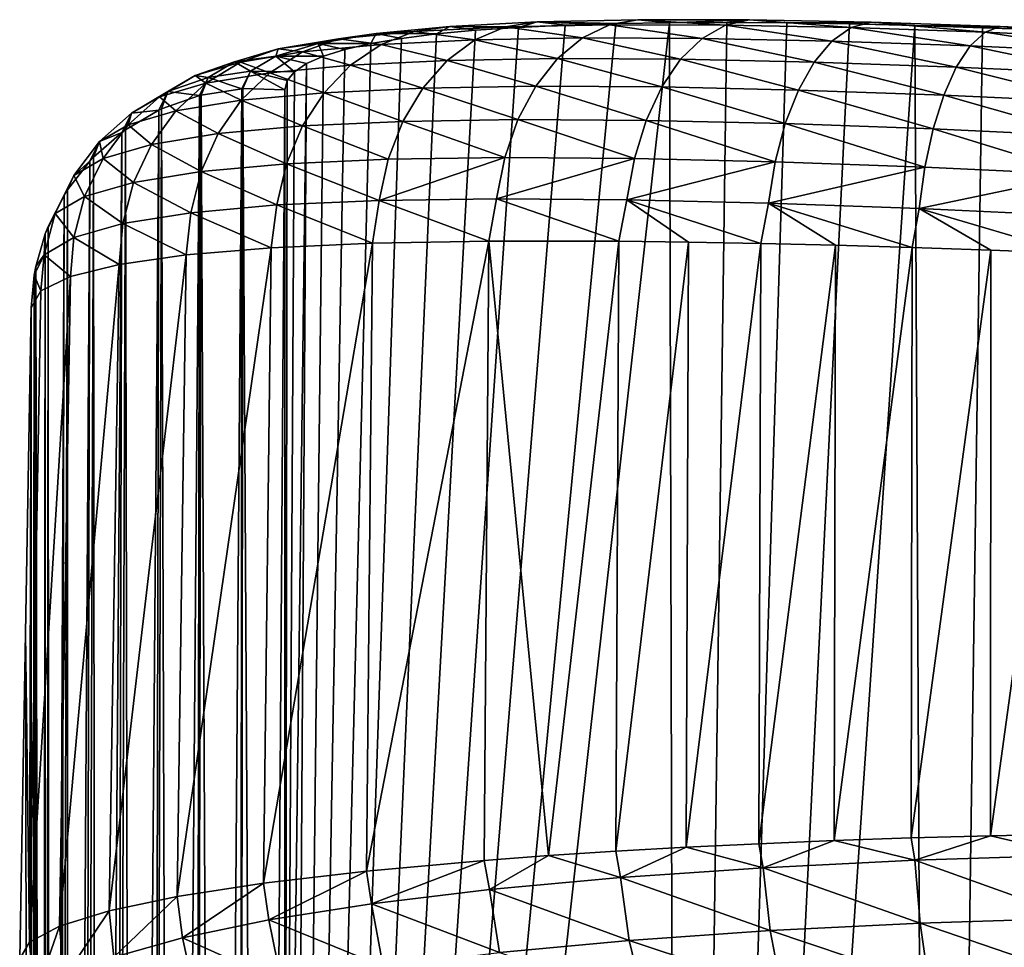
# Model space of a CAD drawing. Header units: metres. Extents: x -24 to 24, y -69 to 184.
# Tile 882 of 896: x -11.57 to -7.25, y 180.28 to 184.35. Entities that reach past the tile are written whole.
import ezdxf

# ---------------------------------------------------------------- set-up
doc = ezdxf.new("R2010")
doc.units = ezdxf.units.M
for name, color, linetype in [('4040', 7, 'CONTINUOUS'), ('4123', 7, 'CONTINUOUS'), ('4124', 7, 'CONTINUOUS'), ('4133', 7, 'CONTINUOUS'), ('4134', 7, 'CONTINUOUS'), ('4153', 7, 'CONTINUOUS')]:
    doc.layers.add(name, color=color, linetype=linetype)

msp = doc.modelspace()

# ---------------------------------------------------------------- linework, layer by layer
at = {"layer": '4040'}
for points in [[(-10.405616, 169.199333, -0.994685), (-8.715206, 184.336041, 115.481771), (-8.675908, 169.000888, -0.968559)], [(-8.951908, 184.332281, 115.25908), (-8.715206, 184.336041, 115.481771), (-10.405616, 169.199333, -0.994685)], [(-9.173601, 184.32556, 115.021453), (-8.951908, 184.332281, 115.25908), (-10.405616, 169.199333, -0.994685)], [(-9.379357, 184.315778, 114.769859), (-9.173601, 184.32556, 115.021453), (-10.405616, 169.199333, -0.994685)], [(-9.568267, 184.302844, 114.505336), (-9.379357, 184.315778, 114.769859), (-10.405616, 169.199333, -0.994685)], [(-9.73966, 184.286695, 114.228907), (-9.568267, 184.302844, 114.505336), (-10.405616, 169.199333, -0.994685)], [(-8.715206, 184.336041, 115.481771), (-8.464382, 184.336941, 115.688583), (-8.675908, 169.000888, -0.968559)], [(-8.464382, 184.336941, 115.688583), (-8.20045, 184.335096, 115.878643), (-8.675908, 169.000888, -0.968559)], [(-8.20045, 184.335096, 115.878643), (-7.924484, 184.330639, 116.051206), (-8.675908, 169.000888, -0.968559)], [(-7.924484, 184.330639, 116.051206), (-7.637742, 184.323698, 116.205414), (-8.675908, 169.000888, -0.968559)], [(-8.675908, 169.000888, -0.968559), (-7.637742, 184.323698, 116.205414), (-7.561735, 168.892282, -0.954261)], [(-7.637742, 184.323698, 116.205414), (-7.341619, 184.3144, 116.340444), (-7.561735, 168.892282, -0.954261)], [(-7.341619, 184.3144, 116.340444), (-7.037367, 184.302887, 116.455773), (-7.561735, 168.892282, -0.954261)], [(-7.561735, 168.892282, -0.954261), (-7.037367, 184.302887, 116.455773), (-6.943197, 168.838462, -0.947176)], [(-9.892797, 184.267284, 113.94174), (-9.73966, 184.286695, 114.228907), (-10.405616, 169.199333, -0.994685)], [(-10.026842, 184.244591, 113.645255), (-9.892797, 184.267284, 113.94174), (-10.405616, 169.199333, -0.994685)], [(-10.141247, 184.218622, 113.34074), (-10.026842, 184.244591, 113.645255), (-10.405616, 169.199333, -0.994685)], [(-10.235616, 184.189388, 113.029271), (-10.141247, 184.218622, 113.34074), (-10.405616, 169.199333, -0.994685)], [(-10.309571, 184.156874, 112.711651), (-10.235616, 184.189388, 113.029271), (-10.405616, 169.199333, -0.994685)], [(-10.405616, 169.199333, -0.994685), (-10.405605, 176.620064, 55.371373), (-10.309571, 184.156874, 112.711651)], [(-10.362747, 184.121152, 112.38919), (-10.309571, 184.156874, 112.711651), (-10.405605, 176.620064, 55.371373)], [(-10.405606, 184.040747, 111.737059), (-10.394846, 184.082378, 112.063685), (-10.405605, 176.620064, 55.371373)], [(-10.394846, 184.082378, 112.063685), (-10.362747, 184.121152, 112.38919), (-10.405605, 176.620064, 55.371373)]]:
    msp.add_3dface(points, dxfattribs=at)
at = {"layer": '4123'}
for points in [[(-11.519543, 183.084236, 111.862986), (-11.519543, 169.256036, 6.827382), (-11.544497, 181.654619, 111.862929)], [(-11.519543, 169.256036, 6.827382), (-11.569451, 180.225003, 111.862872), (-11.544497, 181.654619, 111.862929)]]:
    msp.add_3dface(points, dxfattribs=at)
at = {"layer": '4124'}
for points in [[(-10.498528, 180.556824, 115.280027), (-10.464841, 183.347578, 115.243191), (-10.877287, 180.498148, 114.6573)], [(-10.464841, 183.347578, 115.243191), (-10.837662, 183.316818, 114.626995), (-10.877287, 180.498148, 114.6573)], [(-10.046826, 180.61004, 115.85303), (-10.019857, 183.367469, 115.81093), (-10.498528, 180.556824, 115.280027)], [(-10.019857, 183.367469, 115.81093), (-10.464841, 183.347578, 115.243191), (-10.498528, 180.556824, 115.280027)], [(-9.529339, 180.65695, 116.367209), (-9.508614, 183.376916, 116.322179), (-10.046826, 180.61004, 115.85303)], [(-9.508614, 183.376916, 116.322179), (-10.019857, 183.367469, 115.81093), (-10.046826, 180.61004, 115.85303)], [(-9.247566, 180.67793, 116.600493), (-9.508614, 183.376916, 116.322179), (-9.529339, 180.65695, 116.367209)], [(-8.937799, 183.376517, 116.769598), (-9.508614, 183.376916, 116.322179), (-9.247566, 180.67793, 116.600493)], [(-8.951665, 180.697185, 116.81677), (-8.937799, 183.376517, 116.769598), (-9.247566, 180.67793, 116.600493)], [(-8.632417, 183.372859, 116.967239), (-8.937799, 183.376517, 116.769598), (-8.951665, 180.697185, 116.81677)], [(-8.642979, 180.714631, 117.014998), (-8.632417, 183.372859, 116.967239), (-8.951665, 180.697185, 116.81677)], [(-8.315184, 183.367023, 117.146395), (-8.632417, 183.372859, 116.967239), (-8.642979, 180.714631, 117.014998)], [(-8.322862, 180.730191, 117.194297), (-8.315184, 183.367023, 117.146395), (-8.642979, 180.714631, 117.014998)], [(-7.987353, 183.359112, 117.306279), (-8.315184, 183.367023, 117.146395), (-8.322862, 180.730191, 117.194297)], [(-7.992725, 180.743794, 117.353901), (-7.987353, 183.359112, 117.306279), (-8.322862, 180.730191, 117.194297)], [(-7.650176, 183.349224, 117.446218), (-7.987353, 183.359112, 117.306279), (-7.992725, 180.743794, 117.353901)], [(-7.653626, 180.755397, 117.493314), (-7.650176, 183.349224, 117.446218), (-7.992725, 180.743794, 117.353901)], [(-7.304907, 183.337456, 117.565656), (-7.650176, 183.349224, 117.446218), (-7.653626, 180.755397, 117.493314)], [(-10.877287, 180.498148, 114.6573), (-10.837662, 183.316818, 114.626995), (-11.176917, 180.434934, 113.995446)], [(-10.837662, 183.316818, 114.626995), (-11.133038, 183.274938, 113.971357), (-11.176917, 180.434934, 113.995446)], [(-7.306293, 180.764986, 117.612219), (-7.304907, 183.337456, 117.565656), (-7.653626, 180.755397, 117.493314)], [(-6.952737, 183.323923, 117.664157), (-7.304907, 183.337456, 117.565656), (-7.306293, 180.764986, 117.612219)], [(-6.951773, 180.772548, 117.710207), (-6.952737, 183.323923, 117.664157), (-7.306293, 180.764986, 117.612219)], [(-11.176917, 180.434934, 113.995446), (-11.133038, 183.274938, 113.971357), (-11.394099, 180.367681, 113.302103)], [(-11.133038, 183.274938, 113.971357), (-11.346809, 183.221973, 113.285981), (-11.394099, 180.367681, 113.302103)], [(-11.394099, 180.367681, 113.302103), (-11.346809, 183.221973, 113.285981), (-11.525676, 180.297318, 112.587197)], [(-11.346809, 183.221973, 113.285981), (-11.476334, 183.15815, 112.579611), (-11.525676, 180.297318, 112.587197)], [(-11.476334, 183.15815, 112.579611), (-11.519543, 183.084236, 111.862986), (-11.525676, 180.297318, 112.587197)], [(-11.519543, 183.084236, 111.862986), (-11.544497, 181.654619, 111.862929), (-11.525676, 180.297318, 112.587197)], [(-11.544497, 181.654619, 111.862929), (-11.569451, 180.225003, 111.862872), (-11.525676, 180.297318, 112.587197)]]:
    msp.add_3dface(points, dxfattribs=at)
at = {"layer": '4133'}
for points in [[(-9.680972, 184.319951, 114.673149), (-9.436211, 184.318196, 115.291503), (-9.296246, 184.340191, 115.165775)], [(-9.379357, 184.315778, 114.769859), (-9.680972, 184.319951, 114.673149), (-9.296246, 184.340191, 115.165775)], [(-9.436211, 184.318196, 115.291503), (-8.979114, 184.327195, 115.749676), (-9.296246, 184.340191, 115.165775)], [(-9.173601, 184.32556, 115.021453), (-9.379357, 184.315778, 114.769859), (-9.296246, 184.340191, 115.165775)], [(-9.296246, 184.340191, 115.165775), (-8.979114, 184.327195, 115.749676), (-8.855091, 184.349529, 115.60825)], [(-8.951908, 184.332281, 115.25908), (-9.296246, 184.340191, 115.165775), (-8.855091, 184.349529, 115.60825)], [(-8.951908, 184.332281, 115.25908), (-9.173601, 184.32556, 115.021453), (-9.296246, 184.340191, 115.165775)], [(-8.979114, 184.327195, 115.749676), (-8.470462, 184.32568, 116.149004), (-8.855091, 184.349529, 115.60825)], [(-8.715206, 184.336041, 115.481771), (-8.951908, 184.332281, 115.25908), (-8.855091, 184.349529, 115.60825)], [(-8.855091, 184.349529, 115.60825), (-8.470462, 184.32568, 116.149004), (-8.364101, 184.348693, 115.993955)], [(-8.715206, 184.336041, 115.481771), (-8.855091, 184.349529, 115.60825), (-8.364101, 184.348693, 115.993955)], [(-8.464382, 184.336941, 115.688583), (-8.715206, 184.336041, 115.481771), (-8.364101, 184.348693, 115.993955)], [(-8.470462, 184.32568, 116.149004), (-7.91798, 184.314584, 116.483775), (-8.364101, 184.348693, 115.993955)], [(-8.20045, 184.335096, 115.878643), (-8.464382, 184.336941, 115.688583), (-8.364101, 184.348693, 115.993955)], [(-8.364101, 184.348693, 115.993955), (-7.91798, 184.314584, 116.483775), (-7.830724, 184.338547, 116.317358)], [(-8.20045, 184.335096, 115.878643), (-8.364101, 184.348693, 115.993955), (-7.830724, 184.338547, 116.317358)], [(-10.169121, 184.265685, 114.226901), (-9.834879, 184.297887, 114.781355), (-10.003511, 184.288283, 114.137765)], [(-10.169121, 184.265685, 114.226901), (-9.981666, 184.240425, 114.886399), (-9.834879, 184.297887, 114.781355)], [(-10.003511, 184.288283, 114.137765), (-9.834879, 184.297887, 114.781355), (-9.680972, 184.319951, 114.673149)], [(-9.73966, 184.286695, 114.228907), (-10.003511, 184.288283, 114.137765), (-9.680972, 184.319951, 114.673149)], [(-9.981666, 184.240425, 114.886399), (-9.569924, 184.260779, 115.41277), (-9.834879, 184.297887, 114.781355)], [(-9.834879, 184.297887, 114.781355), (-9.436211, 184.318196, 115.291503), (-9.680972, 184.319951, 114.673149)], [(-9.834879, 184.297887, 114.781355), (-9.569924, 184.260779, 115.41277), (-9.436211, 184.318196, 115.291503)], [(-9.568267, 184.302844, 114.505336), (-9.73966, 184.286695, 114.228907), (-9.680972, 184.319951, 114.673149)], [(-9.379357, 184.315778, 114.769859), (-9.568267, 184.302844, 114.505336), (-9.680972, 184.319951, 114.673149)], [(-9.569924, 184.260779, 115.41277), (-9.097878, 184.269444, 115.885478), (-9.436211, 184.318196, 115.291503)], [(-9.436211, 184.318196, 115.291503), (-9.097878, 184.269444, 115.885478), (-8.979114, 184.327195, 115.749676)], [(-9.097878, 184.269444, 115.885478), (-8.572662, 184.267278, 116.297419), (-8.979114, 184.327195, 115.749676)], [(-8.979114, 184.327195, 115.749676), (-8.572662, 184.267278, 116.297419), (-8.470462, 184.32568, 116.149004)], [(-8.572662, 184.267278, 116.297419), (-8.002263, 184.255281, 116.642715), (-8.470462, 184.32568, 116.149004)], [(-8.470462, 184.32568, 116.149004), (-8.002263, 184.255281, 116.642715), (-7.91798, 184.314584, 116.483775)], [(-7.924484, 184.330639, 116.051206), (-8.20045, 184.335096, 115.878643), (-7.830724, 184.338547, 116.317358)], [(-8.002263, 184.255281, 116.642715), (-7.395176, 184.234513, 116.916395), (-7.91798, 184.314584, 116.483775)], [(-7.637742, 184.323698, 116.205414), (-7.924484, 184.330639, 116.051206), (-7.830724, 184.338547, 116.317358)], [(-7.91798, 184.314584, 116.483775), (-7.329903, 184.294905, 116.74914), (-7.830724, 184.338547, 116.317358)], [(-7.91798, 184.314584, 116.483775), (-7.395176, 184.234513, 116.916395), (-7.329903, 184.294905, 116.74914)], [(-7.830724, 184.338547, 116.317358), (-7.329903, 184.294905, 116.74914), (-7.262915, 184.32002, 116.573744)], [(-7.637742, 184.323698, 116.205414), (-7.830724, 184.338547, 116.317358), (-7.262915, 184.32002, 116.573744)], [(-7.341619, 184.3144, 116.340444), (-7.637742, 184.323698, 116.205414), (-7.262915, 184.32002, 116.573744)], [(-7.037367, 184.302887, 116.455773), (-7.341619, 184.3144, 116.340444), (-7.262915, 184.32002, 116.573744)], [(-7.329903, 184.294905, 116.74914), (-6.714601, 184.267606, 116.94156), (-7.262915, 184.32002, 116.573744)], [(-7.262915, 184.32002, 116.573744), (-6.714601, 184.267606, 116.94156), (-6.668748, 184.294014, 116.759674)], [(-7.037367, 184.302887, 116.455773), (-7.262915, 184.32002, 116.573744), (-6.668748, 184.294014, 116.759674)], [(-10.433973, 184.221272, 113.636613), (-10.169121, 184.265685, 114.226901), (-10.259082, 184.244913, 113.567792)], [(-10.433973, 184.221272, 113.636613), (-10.326883, 184.207746, 114.314289), (-10.169121, 184.265685, 114.226901)], [(-10.326883, 184.207746, 114.314289), (-9.981666, 184.240425, 114.886399), (-10.169121, 184.265685, 114.226901)], [(-10.259082, 184.244913, 113.567792), (-10.169121, 184.265685, 114.226901), (-10.003511, 184.288283, 114.137765)], [(-10.026842, 184.244591, 113.645255), (-10.259082, 184.244913, 113.567792), (-10.003511, 184.288283, 114.137765)], [(-9.892797, 184.267284, 113.94174), (-10.026842, 184.244591, 113.645255), (-10.003511, 184.288283, 114.137765)], [(-9.73966, 184.286695, 114.228907), (-9.892797, 184.267284, 113.94174), (-10.003511, 184.288283, 114.137765)], [(-9.981666, 184.240425, 114.886399), (-9.692492, 184.170042, 115.525135), (-9.569924, 184.260779, 115.41277)], [(-9.692492, 184.170042, 115.525135), (-9.207036, 184.17839, 116.010681), (-9.569924, 184.260779, 115.41277)], [(-9.569924, 184.260779, 115.41277), (-9.207036, 184.17839, 116.010681), (-9.097878, 184.269444, 115.885478)], [(-9.207036, 184.17839, 116.010681), (-8.66696, 184.175626, 116.433765), (-9.097878, 184.269444, 115.885478)], [(-9.097878, 184.269444, 115.885478), (-8.66696, 184.175626, 116.433765), (-8.572662, 184.267278, 116.297419)], [(-8.66696, 184.175626, 116.433765), (-8.080486, 184.162808, 116.78836), (-8.572662, 184.267278, 116.297419)], [(-8.572662, 184.267278, 116.297419), (-8.080486, 184.162808, 116.78836), (-8.002263, 184.255281, 116.642715)], [(-8.080486, 184.162808, 116.78836), (-7.456344, 184.141055, 117.069386), (-8.002263, 184.255281, 116.642715)], [(-8.002263, 184.255281, 116.642715), (-7.456344, 184.141055, 117.069386), (-7.395176, 184.234513, 116.916395)], [(-7.395176, 184.234513, 116.916395), (-6.760048, 184.205995, 117.114826), (-7.329903, 184.294905, 116.74914)], [(-7.329903, 184.294905, 116.74914), (-6.760048, 184.205995, 117.114826), (-6.714601, 184.267606, 116.94156)], [(-10.6257, 184.164626, 113.019103), (-10.433973, 184.221272, 113.636613), (-10.444095, 184.189844, 112.9715)], [(-10.6257, 184.164626, 113.019103), (-10.600437, 184.16238, 113.705193), (-10.433973, 184.221272, 113.636613)], [(-10.600437, 184.16238, 113.705193), (-10.326883, 184.207746, 114.314289), (-10.433973, 184.221272, 113.636613)], [(-10.444095, 184.189844, 112.9715), (-10.433973, 184.221272, 113.636613), (-10.259082, 184.244913, 113.567792)], [(-10.235616, 184.189388, 113.029271), (-10.444095, 184.189844, 112.9715), (-10.259082, 184.244913, 113.567792)], [(-10.326883, 184.207746, 114.314289), (-10.115961, 184.149669, 114.984434), (-9.981666, 184.240425, 114.886399)], [(-10.141247, 184.218622, 113.34074), (-10.235616, 184.189388, 113.029271), (-10.259082, 184.244913, 113.567792)], [(-10.026842, 184.244591, 113.645255), (-10.141247, 184.218622, 113.34074), (-10.259082, 184.244913, 113.567792)], [(-10.115961, 184.149669, 114.984434), (-9.692492, 184.170042, 115.525135), (-9.981666, 184.240425, 114.886399)], [(-7.456344, 184.141055, 117.069386), (-6.803429, 184.111438, 117.273128), (-7.395176, 184.234513, 116.916395)], [(-7.395176, 184.234513, 116.916395), (-6.803429, 184.111438, 117.273128), (-6.760048, 184.205995, 117.114826)], [(-10.555946, 184.123381, 112.357558), (-10.6257, 184.164626, 113.019103), (-10.444095, 184.189844, 112.9715)], [(-10.600437, 184.16238, 113.705193), (-10.471021, 184.116585, 114.396729), (-10.326883, 184.207746, 114.314289)], [(-10.362747, 184.121152, 112.38919), (-10.555946, 184.123381, 112.357558), (-10.444095, 184.189844, 112.9715)], [(-10.471021, 184.116585, 114.396729), (-10.115961, 184.149669, 114.984434), (-10.326883, 184.207746, 114.314289)], [(-10.309571, 184.156874, 112.711651), (-10.362747, 184.121152, 112.38919), (-10.444095, 184.189844, 112.9715)], [(-10.235616, 184.189388, 113.029271), (-10.309571, 184.156874, 112.711651), (-10.444095, 184.189844, 112.9715)], [(-10.115961, 184.149669, 114.984434), (-9.799427, 184.049307, 115.624483), (-9.692492, 184.170042, 115.525135)], [(-9.799427, 184.049307, 115.624483), (-9.302591, 184.057366, 116.120703), (-9.692492, 184.170042, 115.525135)], [(-9.692492, 184.170042, 115.525135), (-9.302591, 184.057366, 116.120703), (-9.207036, 184.17839, 116.010681)], [(-9.302591, 184.057366, 116.120703), (-8.749905, 184.054078, 116.55305), (-9.207036, 184.17839, 116.010681)], [(-9.207036, 184.17839, 116.010681), (-8.749905, 184.054078, 116.55305), (-8.66696, 184.175626, 116.433765)], [(-8.749905, 184.054078, 116.55305), (-8.149788, 184.040552, 116.915377), (-8.66696, 184.175626, 116.433765)], [(-8.66696, 184.175626, 116.433765), (-8.149788, 184.040552, 116.915377), (-8.080486, 184.162808, 116.78836)], [(-10.741596, 184.096047, 112.383409), (-10.798461, 184.104283, 113.06804), (-10.6257, 184.164626, 113.019103)], [(-10.798461, 184.104283, 113.06804), (-10.600437, 184.16238, 113.705193), (-10.6257, 184.164626, 113.019103)], [(-10.798461, 184.104283, 113.06804), (-10.752382, 184.070393, 113.771022), (-10.600437, 184.16238, 113.705193)], [(-10.752382, 184.070393, 113.771022), (-10.471021, 184.116585, 114.396729), (-10.600437, 184.16238, 113.705193)], [(-10.741596, 184.096047, 112.383409), (-10.6257, 184.164626, 113.019103), (-10.555946, 184.123381, 112.357558)], [(-10.593435, 184.046452, 111.736308), (-10.741596, 184.096047, 112.383409), (-10.555946, 184.123381, 112.357558)], [(-10.593435, 184.046452, 111.736308), (-10.555946, 184.123381, 112.357558), (-10.589917, 184.046671, 111.736279)], [(-10.555946, 184.123381, 112.357558), (-10.405606, 184.040747, 111.737059), (-10.589917, 184.046671, 111.736279)], [(-10.394846, 184.082378, 112.063685), (-10.405606, 184.040747, 111.737059), (-10.555946, 184.123381, 112.357558)], [(-10.362747, 184.121152, 112.38919), (-10.394846, 184.082378, 112.063685), (-10.555946, 184.123381, 112.357558)], [(-10.471021, 184.116585, 114.396729), (-10.232846, 184.028942, 115.07187), (-10.115961, 184.149669, 114.984434)], [(-10.232846, 184.028942, 115.07187), (-9.799427, 184.049307, 115.624483), (-10.115961, 184.149669, 114.984434)], [(-8.149788, 184.040552, 116.915377), (-7.511169, 184.017952, 117.202511), (-8.080486, 184.162808, 116.78836)], [(-8.080486, 184.162808, 116.78836), (-7.511169, 184.017952, 117.202511), (-7.456344, 184.141055, 117.069386)], [(-7.511169, 184.017952, 117.202511), (-6.843154, 183.987396, 117.410671), (-7.456344, 184.141055, 117.069386)], [(-7.456344, 184.141055, 117.069386), (-6.843154, 183.987396, 117.410671), (-6.803429, 184.111438, 117.273128)], [(-10.918151, 184.033751, 112.41221), (-10.956053, 184.011026, 113.116521), (-10.798461, 184.104283, 113.06804)], [(-10.956053, 184.011026, 113.116521), (-10.752382, 184.070393, 113.771022), (-10.798461, 184.104283, 113.06804)], [(-10.918151, 184.033751, 112.41221), (-10.798461, 184.104283, 113.06804), (-10.741596, 184.096047, 112.383409)], [(-10.780435, 184.016486, 111.740253), (-10.918151, 184.033751, 112.41221), (-10.741596, 184.096047, 112.383409)], [(-10.780435, 184.016486, 111.740253), (-10.741596, 184.096047, 112.383409), (-10.772138, 184.018601, 111.739975)], [(-10.772138, 184.018601, 111.739975), (-10.741596, 184.096047, 112.383409), (-10.593435, 184.046452, 111.736308)], [(-10.752382, 184.070393, 113.771022), (-10.59626, 183.995542, 114.471202), (-10.471021, 184.116585, 114.396729)], [(-10.59626, 183.995542, 114.471202), (-10.232846, 184.028942, 115.07187), (-10.471021, 184.116585, 114.396729)], [(-10.956053, 184.011026, 113.116521), (-10.884243, 183.948678, 113.831688), (-10.752382, 184.070393, 113.771022)], [(-10.884243, 183.948678, 113.831688), (-10.59626, 183.995542, 114.471202), (-10.752382, 184.070393, 113.771022)], [(-10.232846, 184.028942, 115.07187), (-9.886813, 183.902995, 115.70718), (-9.799427, 184.049307, 115.624483)], [(-9.886813, 183.902995, 115.70718), (-9.381044, 183.910804, 116.211516), (-9.799427, 184.049307, 115.624483)], [(-9.799427, 184.049307, 115.624483), (-9.381044, 183.910804, 116.211516), (-9.302591, 184.057366, 116.120703)], [(-9.381044, 183.910804, 116.211516), (-8.818458, 183.907086, 116.650908), (-9.302591, 184.057366, 116.120703)], [(-9.302591, 184.057366, 116.120703), (-8.818458, 183.907086, 116.650908), (-8.749905, 184.054078, 116.55305)], [(-8.818458, 183.907086, 116.650908), (-8.207628, 183.892987, 117.019116), (-8.749905, 184.054078, 116.55305)], [(-8.749905, 184.054078, 116.55305), (-8.207628, 183.892987, 117.019116), (-8.149788, 184.040552, 116.915377)], [(-8.207628, 183.892987, 117.019116), (-7.55764, 183.869712, 117.310897), (-8.149788, 184.040552, 116.915377)], [(-8.149788, 184.040552, 116.915377), (-7.55764, 183.869712, 117.310897), (-7.511169, 184.017952, 117.202511)], [(-11.079146, 183.938776, 112.442905), (-11.092707, 183.888268, 113.162768), (-10.956053, 184.011026, 113.116521)], [(-11.092707, 183.888268, 113.162768), (-10.884243, 183.948678, 113.831688), (-10.956053, 184.011026, 113.116521)], [(-10.958255, 183.951756, 111.748775), (-11.079146, 183.938776, 112.442905), (-10.918151, 184.033751, 112.41221)], [(-11.079146, 183.938776, 112.442905), (-10.956053, 184.011026, 113.116521), (-10.918151, 184.033751, 112.41221)], [(-10.958255, 183.951756, 111.748775), (-10.918151, 184.033751, 112.41221), (-10.945948, 183.957513, 111.748017)], [(-10.945948, 183.957513, 111.748017), (-10.918151, 184.033751, 112.41221), (-10.780435, 184.016486, 111.740253)], [(-10.884243, 183.948678, 113.831688), (-10.698012, 183.849047, 114.534985), (-10.59626, 183.995542, 114.471202)], [(-10.698012, 183.849047, 114.534985), (-10.328042, 183.882663, 115.145508), (-10.59626, 183.995542, 114.471202)], [(-10.59626, 183.995542, 114.471202), (-10.328042, 183.882663, 115.145508), (-10.232846, 184.028942, 115.07187)], [(-10.328042, 183.882663, 115.145508), (-9.886813, 183.902995, 115.70718), (-10.232846, 184.028942, 115.07187)], [(-7.55764, 183.869712, 117.310897), (-6.877766, 183.838409, 117.522418), (-7.511169, 184.017952, 117.202511)], [(-7.511169, 184.017952, 117.202511), (-6.877766, 183.838409, 117.522418), (-6.843154, 183.987396, 117.410671)], [(-11.105315, 183.865525, 111.760128), (-11.079146, 183.938776, 112.442905), (-10.958255, 183.951756, 111.748775)], [(-11.120385, 183.854633, 111.761561), (-11.218686, 183.814598, 112.474372), (-11.079146, 183.938776, 112.442905)], [(-11.218686, 183.814598, 112.474372), (-11.092707, 183.888268, 113.162768), (-11.079146, 183.938776, 112.442905)], [(-11.120385, 183.854633, 111.761561), (-11.079146, 183.938776, 112.442905), (-11.105315, 183.865525, 111.760128)], [(-11.092707, 183.888268, 113.162768), (-10.991193, 183.801693, 113.884973), (-10.884243, 183.948678, 113.831688)], [(-10.991193, 183.801693, 113.884973), (-10.698012, 183.849047, 114.534985), (-10.884243, 183.948678, 113.831688)], [(-9.886813, 183.902995, 115.70718), (-9.439519, 183.744069, 116.279798), (-9.381044, 183.910804, 116.211516)], [(-9.439519, 183.744069, 116.279798), (-8.870104, 183.740029, 116.72376), (-9.381044, 183.910804, 116.211516)], [(-9.381044, 183.910804, 116.211516), (-8.870104, 183.740029, 116.72376), (-8.818458, 183.907086, 116.650908)], [(-8.870104, 183.740029, 116.72376), (-8.251883, 183.725517, 117.095782), (-8.818458, 183.907086, 116.650908)], [(-8.818458, 183.907086, 116.650908), (-8.251883, 183.725517, 117.095782), (-8.207628, 183.892987, 117.019116)], [(-11.218686, 183.814598, 112.474372), (-11.203418, 183.740504, 113.205091), (-11.092707, 183.888268, 113.162768)], [(-11.203418, 183.740504, 113.205091), (-10.991193, 183.801693, 113.884973), (-11.092707, 183.888268, 113.162768)], [(-10.698012, 183.849047, 114.534985), (-10.398062, 183.716188, 115.202655), (-10.328042, 183.882663, 115.145508)], [(-10.398062, 183.716188, 115.202655), (-9.951448, 183.736462, 115.770199), (-10.328042, 183.882663, 115.145508)], [(-10.328042, 183.882663, 115.145508), (-9.951448, 183.736462, 115.770199), (-9.886813, 183.902995, 115.70718)], [(-9.951448, 183.736462, 115.770199), (-9.439519, 183.744069, 116.279798), (-9.886813, 183.902995, 115.70718)], [(-8.251883, 183.725517, 117.095782), (-7.594051, 183.701761, 117.390578), (-8.207628, 183.892987, 117.019116)], [(-8.207628, 183.892987, 117.019116), (-7.594051, 183.701761, 117.390578), (-7.55764, 183.869712, 117.310897)], [(-7.594051, 183.701761, 117.390578), (-6.905992, 183.669934, 117.604282), (-7.55764, 183.869712, 117.310897)], [(-7.55764, 183.869712, 117.310897), (-6.905992, 183.669934, 117.604282), (-6.877766, 183.838409, 117.522418)], [(-11.24471, 183.74583, 111.775886), (-11.218686, 183.814598, 112.474372), (-11.120385, 183.854633, 111.761561)], [(-10.991193, 183.801693, 113.884973), (-10.772551, 183.682463, 114.585742), (-10.698012, 183.849047, 114.534985)], [(-10.772551, 183.682463, 114.585742), (-10.398062, 183.716188, 115.202655), (-10.698012, 183.849047, 114.534985)], [(-11.260889, 183.728673, 111.778144), (-11.331665, 183.665763, 112.505458), (-11.218686, 183.814598, 112.474372)], [(-11.331665, 183.665763, 112.505458), (-11.203418, 183.740504, 113.205091), (-11.218686, 183.814598, 112.474372)], [(-11.260889, 183.728673, 111.778144), (-11.218686, 183.814598, 112.474372), (-11.24471, 183.74583, 111.775886)], [(-11.203418, 183.740504, 113.205091), (-11.069317, 183.634818, 113.928926), (-10.991193, 183.801693, 113.884973)], [(-11.069317, 183.634818, 113.928926), (-10.772551, 183.682463, 114.585742), (-10.991193, 183.801693, 113.884973)], [(-11.331665, 183.665763, 112.505458), (-11.284134, 183.573144, 113.24194), (-11.203418, 183.740504, 113.205091)], [(-11.284134, 183.573144, 113.24194), (-11.069317, 183.634818, 113.928926), (-11.203418, 183.740504, 113.205091)], [(-10.398062, 183.716188, 115.202655), (-9.990967, 183.555805, 115.811233), (-9.951448, 183.736462, 115.770199)], [(-9.951448, 183.736462, 115.770199), (-9.990967, 183.555805, 115.811233), (-9.439519, 183.744069, 116.279798)], [(-9.990967, 183.555805, 115.811233), (-9.475878, 183.563265, 116.323049), (-9.439519, 183.744069, 116.279798)], [(-9.439519, 183.744069, 116.279798), (-9.475878, 183.563265, 116.323049), (-8.870104, 183.740029, 116.72376)], [(-9.475878, 183.563265, 116.323049), (-8.902956, 183.559026, 116.768936), (-8.870104, 183.740029, 116.72376)], [(-8.870104, 183.740029, 116.72376), (-8.902956, 183.559026, 116.768936), (-8.251883, 183.725517, 117.095782)], [(-11.359296, 183.60258, 111.794745), (-11.331665, 183.665763, 112.505458), (-11.260889, 183.728673, 111.778144)], [(-10.772551, 183.682463, 114.585742), (-10.440343, 183.535611, 115.241217), (-10.398062, 183.716188, 115.202655)], [(-10.440343, 183.535611, 115.241217), (-9.990967, 183.555805, 115.811233), (-10.398062, 183.716188, 115.202655)], [(-8.902956, 183.559026, 116.768936), (-8.280937, 183.544273, 117.142567), (-8.251883, 183.725517, 117.095782)], [(-8.251883, 183.725517, 117.095782), (-8.280937, 183.544273, 117.142567), (-7.594051, 183.701761, 117.390578)], [(-8.280937, 183.544273, 117.142567), (-7.619072, 183.520248, 117.438637), (-7.594051, 183.701761, 117.390578)], [(-7.594051, 183.701761, 117.390578), (-7.619072, 183.520248, 117.438637), (-6.905992, 183.669934, 117.604282)], [(-11.374624, 183.578487, 111.797917), (-11.413944, 183.497721, 112.535026), (-11.331665, 183.665763, 112.505458)], [(-11.413944, 183.497721, 112.535026), (-11.284134, 183.573144, 113.24194), (-11.331665, 183.665763, 112.505458)], [(-11.374624, 183.578487, 111.797917), (-11.331665, 183.665763, 112.505458), (-11.359296, 183.60258, 111.794745)], [(-11.069317, 183.634818, 113.928926), (-10.81715, 183.50189, 114.621616), (-10.772551, 183.682463, 114.585742)], [(-10.81715, 183.50189, 114.621616), (-10.440343, 183.535611, 115.241217), (-10.772551, 183.682463, 114.585742)], [(-7.619072, 183.520248, 117.438637), (-6.926802, 183.488136, 117.653264), (-6.905992, 183.669934, 117.604282)], [(-11.284134, 183.573144, 113.24194), (-11.115753, 183.454163, 113.961938), (-11.069317, 183.634818, 113.928926)], [(-11.115753, 183.454163, 113.961938), (-10.81715, 183.50189, 114.621616), (-11.069317, 183.634818, 113.928926)], [(-11.445098, 183.440745, 111.816051), (-11.413944, 183.497721, 112.535026), (-11.374624, 183.578487, 111.797917)], [(-11.413944, 183.497721, 112.535026), (-11.3319, 183.392314, 113.271966), (-11.284134, 183.573144, 113.24194)], [(-11.3319, 183.392314, 113.271966), (-11.115753, 183.454163, 113.961938), (-11.284134, 183.573144, 113.24194)], [(-9.990967, 183.555805, 115.811233), (-9.508614, 183.376916, 116.322179), (-9.475878, 183.563265, 116.323049)], [(-9.508614, 183.376916, 116.322179), (-8.937799, 183.376517, 116.769598), (-9.475878, 183.563265, 116.323049)], [(-9.475878, 183.563265, 116.323049), (-8.937799, 183.376517, 116.769598), (-8.902956, 183.559026, 116.768936)], [(-10.81715, 183.50189, 114.621616), (-10.464841, 183.347578, 115.243191), (-10.440343, 183.535611, 115.241217)], [(-10.464841, 183.347578, 115.243191), (-10.019857, 183.367469, 115.81093), (-10.440343, 183.535611, 115.241217)], [(-10.440343, 183.535611, 115.241217), (-10.019857, 183.367469, 115.81093), (-9.990967, 183.555805, 115.811233)], [(-10.019857, 183.367469, 115.81093), (-9.508614, 183.376916, 116.322179), (-9.990967, 183.555805, 115.811233)], [(-8.937799, 183.376517, 116.769598), (-8.632417, 183.372859, 116.967239), (-8.902956, 183.559026, 116.768936)], [(-8.902956, 183.559026, 116.768936), (-8.315184, 183.367023, 117.146395), (-8.280937, 183.544273, 117.142567)], [(-8.632417, 183.372859, 116.967239), (-8.315184, 183.367023, 117.146395), (-8.902956, 183.559026, 116.768936)], [(-8.315184, 183.367023, 117.146395), (-7.987353, 183.359112, 117.306279), (-8.280937, 183.544273, 117.142567)], [(-8.280937, 183.544273, 117.142567), (-7.650176, 183.349224, 117.446218), (-7.619072, 183.520248, 117.438637)], [(-7.987353, 183.359112, 117.306279), (-7.650176, 183.349224, 117.446218), (-8.280937, 183.544273, 117.142567)], [(-7.650176, 183.349224, 117.446218), (-7.304907, 183.337456, 117.565656), (-7.619072, 183.520248, 117.438637)], [(-7.619072, 183.520248, 117.438637), (-6.952737, 183.323923, 117.664157), (-6.926802, 183.488136, 117.653264)], [(-7.304907, 183.337456, 117.565656), (-6.952737, 183.323923, 117.664157), (-7.619072, 183.520248, 117.438637)], [(-11.457425, 183.409572, 111.820155), (-11.462512, 183.316623, 112.561993), (-11.413944, 183.497721, 112.535026)], [(-11.462512, 183.316623, 112.561993), (-11.3319, 183.392314, 113.271966), (-11.413944, 183.497721, 112.535026)], [(-11.457425, 183.409572, 111.820155), (-11.413944, 183.497721, 112.535026), (-11.445098, 183.440745, 111.816051)], [(-11.115753, 183.454163, 113.961938), (-10.837662, 183.316818, 114.626995), (-10.81715, 183.50189, 114.621616)], [(-10.837662, 183.316818, 114.626995), (-10.464841, 183.347578, 115.243191), (-10.81715, 183.50189, 114.621616)], [(-11.3319, 183.392314, 113.271966), (-11.133038, 183.274938, 113.971357), (-11.115753, 183.454163, 113.961938)], [(-11.133038, 183.274938, 113.971357), (-10.837662, 183.316818, 114.626995), (-11.115753, 183.454163, 113.961938)], [(-11.499139, 183.265942, 111.839064), (-11.462512, 183.316623, 112.561993), (-11.457425, 183.409572, 111.820155)], [(-11.462512, 183.316623, 112.561993), (-11.346809, 183.221973, 113.285981), (-11.3319, 183.392314, 113.271966)], [(-11.346809, 183.221973, 113.285981), (-11.133038, 183.274938, 113.971357), (-11.3319, 183.392314, 113.271966)], [(-11.506261, 183.228115, 111.844044), (-11.462512, 183.316623, 112.561993), (-11.499139, 183.265942, 111.839064)], [(-11.506261, 183.228115, 111.844044), (-11.476334, 183.15815, 112.579611), (-11.462512, 183.316623, 112.561993)], [(-11.476334, 183.15815, 112.579611), (-11.346809, 183.221973, 113.285981), (-11.462512, 183.316623, 112.561993)], [(-11.519543, 183.084236, 111.862986), (-11.476334, 183.15815, 112.579611), (-11.506261, 183.228115, 111.844044)]]:
    msp.add_3dface(points, dxfattribs=at)
at = {"layer": '4134'}
for points in [[(-10.772138, 184.018601, 111.739975), (-10.593435, 184.046452, 111.736308), (-10.705196, 169.191724, -0.993944)], [(-10.705196, 169.191724, -0.993944), (-10.593435, 184.046452, 111.736308), (-10.605763, 169.20437, -0.995585)], [(-10.605763, 169.20437, -0.995585), (-10.589917, 184.046671, 111.736279), (-10.505551, 169.206986, -0.995876)], [(-10.593435, 184.046452, 111.736308), (-10.589917, 184.046671, 111.736279), (-10.605763, 169.20437, -0.995585)], [(-10.589917, 184.046671, 111.736279), (-10.405606, 184.040747, 111.737059), (-10.505551, 169.206986, -0.995876)], [(-10.405606, 184.040747, 111.737059), (-10.405605, 176.620064, 55.371373), (-10.505551, 169.206986, -0.995876)], [(-10.945948, 183.957513, 111.748017), (-10.780435, 184.016486, 111.740253), (-10.897664, 169.136959, -0.986726)], [(-10.897664, 169.136959, -0.986726), (-10.780435, 184.016486, 111.740253), (-10.80283, 169.169177, -0.99098)], [(-10.80283, 169.169177, -0.99098), (-10.772138, 184.018601, 111.739975), (-10.705196, 169.191724, -0.993944)], [(-10.780435, 184.016486, 111.740253), (-10.772138, 184.018601, 111.739975), (-10.80283, 169.169177, -0.99098)], [(-11.105315, 183.865525, 111.760128), (-10.958255, 183.951756, 111.748775), (-11.075082, 169.044929, -0.974544)], [(-11.075082, 169.044929, -0.974544), (-10.958255, 183.951756, 111.748775), (-10.988726, 169.095402, -0.981228)], [(-10.988726, 169.095402, -0.981228), (-10.945948, 183.957513, 111.748017), (-10.897664, 169.136959, -0.986726)], [(-10.958255, 183.951756, 111.748775), (-10.945948, 183.957513, 111.748017), (-10.988726, 169.095402, -0.981228)], [(-11.155847, 168.986059, -0.966745), (-11.105315, 183.865525, 111.760128), (-11.075082, 169.044929, -0.974544)], [(-11.120385, 183.854633, 111.761561), (-11.105315, 183.865525, 111.760128), (-11.155847, 168.986059, -0.966745)], [(-11.24471, 183.74583, 111.775886), (-11.120385, 183.854633, 111.761561), (-11.230194, 168.919395, -0.957911)], [(-11.230194, 168.919395, -0.957911), (-11.120385, 183.854633, 111.761561), (-11.155847, 168.986059, -0.966745)], [(-11.297358, 168.845622, -0.948137), (-11.24471, 183.74583, 111.775886), (-11.230194, 168.919395, -0.957911)], [(-11.260889, 183.728673, 111.778144), (-11.24471, 183.74583, 111.775886), (-11.297358, 168.845622, -0.948137)], [(-11.359296, 183.60258, 111.794745), (-11.260889, 183.728673, 111.778144), (-11.35665, 168.765498, -0.937525)], [(-11.35665, 168.765498, -0.937525), (-11.260889, 183.728673, 111.778144), (-11.297358, 168.845622, -0.948137)], [(-11.445098, 183.440745, 111.816051), (-11.374624, 183.578487, 111.797917), (-11.437298, 168.824011, 0.649891)], [(-11.437298, 168.824011, 0.649891), (-11.374624, 183.578487, 111.797917), (-11.407329, 168.679743, -0.926169)], [(-11.407329, 168.679743, -0.926169), (-11.359296, 183.60258, 111.794745), (-11.35665, 168.765498, -0.937525)], [(-11.374624, 183.578487, 111.797917), (-11.359296, 183.60258, 111.794745), (-11.407329, 168.679743, -0.926169)], [(-11.457425, 183.409572, 111.820155), (-11.445098, 183.440745, 111.816051), (-11.456864, 168.904828, 1.63417)], [(-11.456864, 168.904828, 1.63417), (-11.445098, 183.440745, 111.816051), (-11.437298, 168.824011, 0.649891)], [(-11.499139, 183.265942, 111.839064), (-11.457425, 183.409572, 111.820155), (-11.472442, 168.96814, 2.458781)], [(-11.472442, 168.96814, 2.458781), (-11.457425, 183.409572, 111.820155), (-11.456864, 168.904828, 1.63417)], [(-11.506261, 183.228115, 111.844044), (-11.499139, 183.265942, 111.839064), (-11.503745, 169.111639, 4.508039)], [(-11.503745, 169.111639, 4.508039), (-11.499139, 183.265942, 111.839064), (-11.500401, 169.093666, 4.237407)], [(-11.500401, 169.093666, 4.237407), (-11.499139, 183.265942, 111.839064), (-11.472442, 168.96814, 2.458781)], [(-11.519543, 169.256036, 6.827382), (-11.506261, 183.228115, 111.844044), (-11.514475, 169.183594, 5.632685)], [(-11.519543, 169.256036, 6.827382), (-11.519543, 183.084236, 111.862986), (-11.506261, 183.228115, 111.844044)], [(-11.514475, 169.183594, 5.632685), (-11.506261, 183.228115, 111.844044), (-11.503745, 169.111639, 4.508039)]]:
    msp.add_3dface(points, dxfattribs=at)
at = {"layer": '4153'}
for points in [[(-7.653626, 180.755397, 117.493314), (-7.992725, 180.743794, 117.353901), (-7.637927, 180.658042, 117.497829)], [(-7.306293, 180.764986, 117.612219), (-7.653626, 180.755397, 117.493314), (-7.637927, 180.658042, 117.497829)], [(-6.940523, 180.680466, 117.711859), (-7.306293, 180.764986, 117.612219), (-7.637927, 180.658042, 117.497829)], [(-6.951773, 180.772548, 117.710207), (-7.306293, 180.764986, 117.612219), (-6.940523, 180.680466, 117.711859)], [(-8.642979, 180.714631, 117.014998), (-8.951665, 180.697185, 116.81677), (-8.930229, 180.581572, 116.828713)], [(-8.304561, 180.624946, 117.201927), (-8.642979, 180.714631, 117.014998), (-8.930229, 180.581572, 116.828713)], [(-8.322862, 180.730191, 117.194297), (-8.642979, 180.714631, 117.014998), (-8.304561, 180.624946, 117.201927)], [(-7.992725, 180.743794, 117.353901), (-8.322862, 180.730191, 117.194297), (-8.304561, 180.624946, 117.201927)], [(-7.637927, 180.658042, 117.497829), (-7.992725, 180.743794, 117.353901), (-8.304561, 180.624946, 117.201927)], [(-9.247566, 180.67793, 116.600493), (-9.529339, 180.65695, 116.367209), (-9.506185, 180.528403, 116.383487)], [(-8.930229, 180.581572, 116.828713), (-9.247566, 180.67793, 116.600493), (-9.506185, 180.528403, 116.383487)], [(-8.951665, 180.697185, 116.81677), (-9.247566, 180.67793, 116.600493), (-8.930229, 180.581572, 116.828713)], [(-6.940523, 180.680466, 117.711859), (-7.637927, 180.658042, 117.497829), (-6.926152, 180.403263, 117.678677)], [(-9.529339, 180.65695, 116.367209), (-10.046826, 180.61004, 115.85303), (-10.023996, 180.46602, 115.872378)], [(-9.506185, 180.528403, 116.383487), (-9.529339, 180.65695, 116.367209), (-10.023996, 180.46602, 115.872378)], [(-8.304561, 180.624946, 117.201927), (-8.930229, 180.581572, 116.828713), (-8.27428, 180.348458, 117.174822)], [(-7.637927, 180.658042, 117.497829), (-8.304561, 180.624946, 117.201927), (-7.61543, 180.381132, 117.467184)], [(-7.61543, 180.381132, 117.467184), (-8.304561, 180.624946, 117.201927), (-8.27428, 180.348458, 117.174822)], [(-6.926152, 180.403263, 117.678677), (-7.637927, 180.658042, 117.497829), (-7.61543, 180.381132, 117.467184)], [(-10.046826, 180.61004, 115.85303), (-10.498528, 180.556824, 115.280027), (-10.475575, 180.395236, 115.303264)], [(-10.023996, 180.46602, 115.872378), (-10.046826, 180.61004, 115.85303), (-10.475575, 180.395236, 115.303264)], [(-8.930229, 180.581572, 116.828713), (-9.506185, 180.528403, 116.383487), (-8.892667, 180.305629, 116.806078)], [(-8.27428, 180.348458, 117.174822), (-8.930229, 180.581572, 116.828713), (-8.892667, 180.305629, 116.806078)], [(-10.498528, 180.556824, 115.280027), (-10.877287, 180.498148, 114.6573), (-10.854562, 180.316933, 114.684443)], [(-10.475575, 180.395236, 115.303264), (-10.498528, 180.556824, 115.280027), (-10.854562, 180.316933, 114.684443)], [(-10.877287, 180.498148, 114.6573), (-11.176917, 180.434934, 113.995446), (-11.155422, 180.232059, 114.024616)], [(-10.854562, 180.316933, 114.684443), (-10.877287, 180.498148, 114.6573), (-11.155422, 180.232059, 114.024616)], [(-9.506185, 180.528403, 116.383487), (-10.023996, 180.46602, 115.872378), (-9.461922, 180.253125, 116.366201)], [(-8.892667, 180.305629, 116.806078), (-9.506185, 180.528403, 116.383487), (-9.461922, 180.253125, 116.366201)], [(-10.023996, 180.46602, 115.872378), (-10.475575, 180.395236, 115.303264), (-9.973706, 180.191523, 115.861256)], [(-9.461922, 180.253125, 116.366201), (-10.023996, 180.46602, 115.872378), (-9.973706, 180.191523, 115.861256)], [(-11.176917, 180.434934, 113.995446), (-11.394099, 180.367681, 113.302103), (-11.373412, 180.141763, 113.333894)], [(-11.155422, 180.232059, 114.024616), (-11.176917, 180.434934, 113.995446), (-11.373412, 180.141763, 113.333894)], [(-11.394099, 180.367681, 113.302103), (-11.525676, 180.297318, 112.587197), (-11.505559, 180.047245, 112.622567)], [(-11.373412, 180.141763, 113.333894), (-11.394099, 180.367681, 113.302103), (-11.505559, 180.047245, 112.622567)], [(-10.475575, 180.395236, 115.303264), (-10.854562, 180.316933, 114.684443), (-10.420056, 180.121622, 115.298996)], [(-9.973706, 180.191523, 115.861256), (-10.475575, 180.395236, 115.303264), (-10.420056, 180.121622, 115.298996)], [(-7.61543, 180.381132, 117.467184), (-8.27428, 180.348458, 117.174822), (-7.576234, 180.114837, 117.39185)], [(-6.926152, 180.403263, 117.678677), (-7.61543, 180.381132, 117.467184), (-6.900326, 180.136513, 117.599139)], [(-6.900326, 180.136513, 117.599139), (-7.61543, 180.381132, 117.467184), (-7.576234, 180.114837, 117.39185)], [(-8.27428, 180.348458, 117.174822), (-8.892667, 180.305629, 116.806078), (-8.222283, 180.082823, 117.10531)], [(-7.576234, 180.114837, 117.39185), (-8.27428, 180.348458, 117.174822), (-8.222283, 180.082823, 117.10531)], [(-11.525676, 180.297318, 112.587197), (-11.569451, 180.225003, 111.862872), (-11.505559, 180.047245, 112.622567)], [(-10.854562, 180.316933, 114.684443), (-11.155422, 180.232059, 114.024616), (-10.794681, 180.044296, 114.687629)], [(-10.420056, 180.121622, 115.298996), (-10.854562, 180.316933, 114.684443), (-10.794681, 180.044296, 114.687629)], [(-8.892667, 180.305629, 116.806078), (-9.461922, 180.253125, 116.366201), (-8.828691, 180.040851, 116.74389)], [(-8.222283, 180.082823, 117.10531), (-8.892667, 180.305629, 116.806078), (-8.828691, 180.040851, 116.74389)]]:
    msp.add_3dface(points, dxfattribs=at)

doc.saveas('drawing.dxf')
